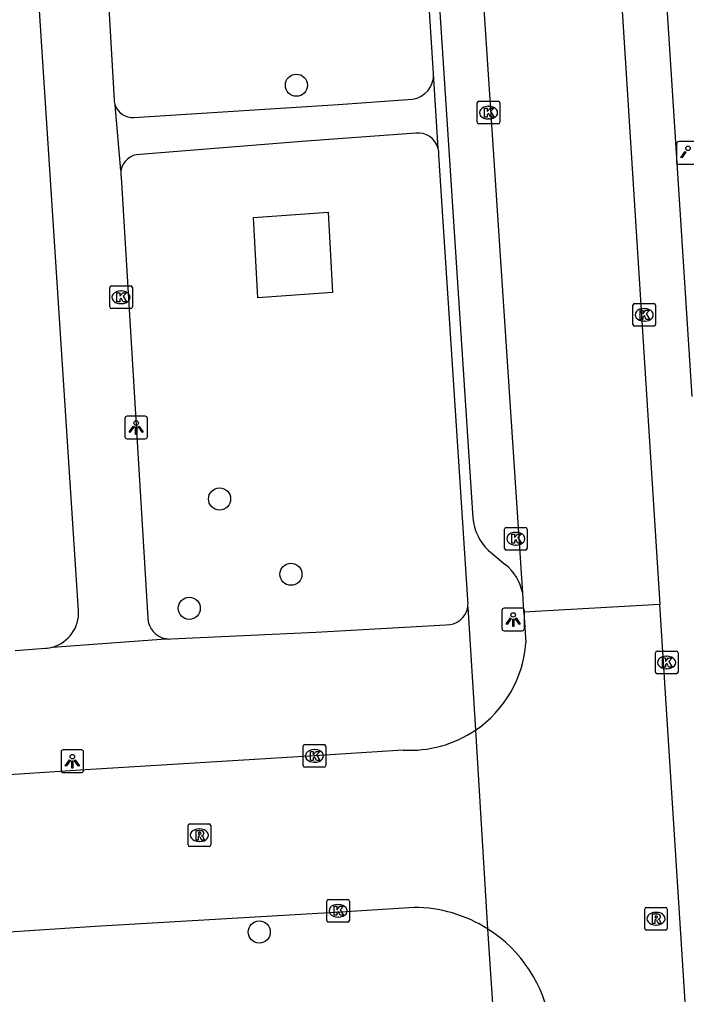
# Model space of a CAD drawing. Extents: x 159689 to 160786, y 387323 to 388339.
# Drawn here: x 160478.61 to 160508.1, y 387632.5 to 387675.56 of the extents above; entities that cross this region are included whole.
import ezdxf

# ---------------------------------------------------------------- set-up
doc = ezdxf.new("R2010")
doc.units = 0
for name, color, linetype in [('IMGEO_Boom', 7, 'Continuous'), ('IMGEO_Groenvoorziening', 7, 'Continuous'), ('IMGEO_Kolk', 7, 'Continuous'), ('IMGEO_Lichtpunt', 7, 'Continuous'), ('IMGEO_Rijbaan_lokaal_gesloten', 7, 'Continuous'), ('IMGEO_Rijbaan_lokaal_open', 7, 'Continuous'), ('IMGEO_Rioolput', 7, 'Continuous'), ('IMGEO_Voetpad_open', 7, 'Continuous')]:
    doc.layers.add(name, color=color, linetype=linetype)

msp = doc.modelspace()

# ---------------------------------------------------------------- linework, layer by layer
at = {"layer": 'IMGEO_Boom'}
for centre in [(160490.854, 387672.659), (160487.456, 387654.385), (160490.611, 387651.061), (160486.117, 387649.558), (160489.21, 387635.258)]:
    msp.add_circle(centre, 0.489, dxfattribs=at)
at = {"layer": 'IMGEO_Groenvoorziening'}
msp.add_lwpolyline([(160489.153, 387663.267), (160488.954, 387666.821), (160492.252, 387667.055), (160492.45, 387663.501), (160489.153, 387663.267)], dxfattribs=at)
at = {"layer": 'IMGEO_Kolk'}
for p, q in [((160498.846, 387671.023), (160498.846, 387671.875)), ((160498.921, 387671.949), (160499.773, 387671.949)), ((160499.847, 387671.875), (160499.847, 387671.023)), ((160499.334, 387671.729), (160499.359, 387671.729)), ((160499.773, 387670.949), (160498.921, 387670.949)), ((160499.357, 387671.169), (160499.332, 387671.169)), ((160482.603, 387662.867), (160482.603, 387663.719)), ((160482.678, 387663.793), (160483.53, 387663.793)), ((160483.604, 387663.719), (160483.604, 387662.867)), ((160483.091, 387663.573), (160483.116, 387663.573)), ((160483.53, 387662.793), (160482.678, 387662.793)), ((160483.114, 387663.013), (160483.089, 387663.013)), ((160505.726, 387662.091), (160505.726, 387662.943)), ((160505.801, 387663.017), (160506.653, 387663.017)), ((160506.214, 387662.797), (160506.239, 387662.797)), ((160506.727, 387662.943), (160506.727, 387662.091)), ((160506.653, 387662.017), (160505.801, 387662.017)), ((160506.237, 387662.237), (160506.212, 387662.237)), ((160500.051, 387652.202), (160500.051, 387653.054)), ((160500.126, 387653.128), (160500.978, 387653.128)), ((160500.539, 387652.908), (160500.564, 387652.908)), ((160501.052, 387653.054), (160501.052, 387652.202)), ((160500.978, 387652.128), (160500.126, 387652.128)), ((160500.562, 387652.348), (160500.537, 387652.348)), ((160506.793, 387647.664), (160507.645, 387647.664)), ((160506.718, 387646.738), (160506.718, 387647.59)), ((160507.206, 387647.444), (160507.231, 387647.444)), ((160507.719, 387647.59), (160507.719, 387646.738)), ((160507.229, 387646.884), (160507.204, 387646.884)), ((160507.645, 387646.664), (160506.793, 387646.664)), ((160491.15, 387642.613), (160491.15, 387643.465)), ((160491.225, 387643.539), (160492.077, 387643.539)), ((160492.151, 387643.465), (160492.151, 387642.613)), ((160491.638, 387643.319), (160491.663, 387643.319)), ((160492.077, 387642.539), (160491.225, 387642.539)), ((160491.661, 387642.759), (160491.636, 387642.759)), ((160492.197, 387635.771), (160492.197, 387636.623)), ((160492.272, 387636.697), (160493.124, 387636.697)), ((160492.685, 387636.477), (160492.71, 387636.477)), ((160493.198, 387636.623), (160493.198, 387635.771)), ((160493.124, 387635.697), (160492.272, 387635.697)), ((160492.708, 387635.917), (160492.683, 387635.917))]:
    msp.add_line(p, q, dxfattribs=at)
for points in [[(160498.846, 387671.023), (160498.846, 387671.875)], [(160498.921, 387671.949), (160499.773, 387671.949)], [(160499.847, 387671.875), (160499.847, 387671.023)], [(160499.167, 387671.649), (160499.29, 387671.649), (160499.29, 387671.498), (160499.42, 387671.649), (160499.584, 387671.649), (160499.438, 387671.498), (160499.591, 387671.249), (160499.439, 387671.249), (160499.354, 387671.413), (160499.29, 387671.346), (160499.29, 387671.249), (160499.167, 387671.249), (160499.167, 387671.649)], [(160499.773, 387670.949), (160498.921, 387670.949)], [(160482.603, 387662.867), (160482.603, 387663.719)], [(160482.678, 387663.793), (160483.53, 387663.793)], [(160483.604, 387663.719), (160483.604, 387662.867)], [(160482.924, 387663.493), (160483.047, 387663.493), (160483.047, 387663.342), (160483.177, 387663.493), (160483.341, 387663.493), (160483.195, 387663.342), (160483.348, 387663.093), (160483.196, 387663.093), (160483.111, 387663.257), (160483.047, 387663.19), (160483.047, 387663.093), (160482.924, 387663.093), (160482.924, 387663.493)], [(160483.53, 387662.793), (160482.678, 387662.793)], [(160505.726, 387662.091), (160505.726, 387662.943)], [(160505.801, 387663.017), (160506.653, 387663.017)], [(160506.727, 387662.943), (160506.727, 387662.091)], [(160506.047, 387662.717), (160506.17, 387662.717), (160506.17, 387662.566), (160506.3, 387662.717), (160506.464, 387662.717), (160506.318, 387662.566), (160506.471, 387662.317), (160506.319, 387662.317), (160506.234, 387662.481), (160506.17, 387662.414), (160506.17, 387662.317), (160506.047, 387662.317), (160506.047, 387662.717)], [(160506.653, 387662.017), (160505.801, 387662.017)], [(160500.051, 387652.202), (160500.051, 387653.054)], [(160500.126, 387653.128), (160500.978, 387653.128)], [(160500.372, 387652.828), (160500.495, 387652.828), (160500.495, 387652.677), (160500.625, 387652.828), (160500.789, 387652.828), (160500.643, 387652.677), (160500.796, 387652.428), (160500.644, 387652.428), (160500.559, 387652.592), (160500.495, 387652.525), (160500.495, 387652.428), (160500.372, 387652.428), (160500.372, 387652.828)], [(160501.052, 387653.054), (160501.052, 387652.202)], [(160500.978, 387652.128), (160500.126, 387652.128)], [(160506.793, 387647.664), (160507.645, 387647.664)], [(160506.718, 387646.738), (160506.718, 387647.59)], [(160507.039, 387647.364), (160507.162, 387647.364), (160507.162, 387647.213), (160507.292, 387647.364), (160507.456, 387647.364), (160507.31, 387647.213), (160507.463, 387646.964), (160507.311, 387646.964), (160507.226, 387647.128), (160507.162, 387647.061), (160507.162, 387646.964), (160507.039, 387646.964), (160507.039, 387647.364)], [(160507.719, 387647.59), (160507.719, 387646.738)], [(160507.645, 387646.664), (160506.793, 387646.664)], [(160491.15, 387642.613), (160491.15, 387643.465)], [(160491.225, 387643.539), (160492.077, 387643.539)], [(160492.151, 387643.465), (160492.151, 387642.613)], [(160491.471, 387643.239), (160491.594, 387643.239), (160491.594, 387643.088), (160491.724, 387643.239), (160491.888, 387643.239), (160491.742, 387643.088), (160491.895, 387642.839), (160491.743, 387642.839), (160491.658, 387643.003), (160491.594, 387642.936), (160491.594, 387642.839), (160491.471, 387642.839), (160491.471, 387643.239)], [(160492.077, 387642.539), (160491.225, 387642.539)], [(160492.197, 387635.771), (160492.197, 387636.623)], [(160492.272, 387636.697), (160493.124, 387636.697)], [(160493.198, 387636.623), (160493.198, 387635.771)], [(160492.518, 387636.397), (160492.641, 387636.397), (160492.641, 387636.246), (160492.771, 387636.397), (160492.935, 387636.397), (160492.789, 387636.246), (160492.942, 387635.997), (160492.79, 387635.997), (160492.705, 387636.161), (160492.641, 387636.094), (160492.641, 387635.997), (160492.518, 387635.997), (160492.518, 387636.397)], [(160493.124, 387635.697), (160492.272, 387635.697)]]:
    msp.add_lwpolyline(points, dxfattribs=at)
for centre, start, end in [((160498.923, 387671.873), 91.552, 178.448), ((160498.923, 387671.873), 91.552, 178.448), ((160499.771, 387671.873), 1.552, 88.448), ((160499.771, 387671.873), 1.552, 88.448), ((160498.923, 387671.025), 181.552, 268.448), ((160498.923, 387671.025), 181.552, 268.448), ((160499.771, 387671.025), 271.552, 358.448), ((160499.771, 387671.025), 271.552, 358.448), ((160482.68, 387663.717), 91.552, 178.448), ((160482.68, 387663.717), 91.552, 178.448), ((160483.528, 387663.717), 1.552, 88.448), ((160483.528, 387663.717), 1.552, 88.448), ((160482.68, 387662.869), 181.552, 268.448), ((160482.68, 387662.869), 181.552, 268.448), ((160483.528, 387662.869), 271.552, 358.448), ((160483.528, 387662.869), 271.552, 358.448), ((160505.803, 387662.941), 91.552, 178.448), ((160505.803, 387662.941), 91.552, 178.448), ((160506.651, 387662.941), 1.552, 88.448), ((160506.651, 387662.941), 1.552, 88.448), ((160505.803, 387662.093), 181.552, 268.448), ((160505.803, 387662.093), 181.552, 268.448), ((160506.651, 387662.093), 271.552, 358.448), ((160506.651, 387662.093), 271.552, 358.448), ((160500.128, 387653.052), 91.552, 178.448), ((160500.128, 387653.052), 91.552, 178.448), ((160500.976, 387653.052), 1.552, 88.448), ((160500.976, 387653.052), 1.552, 88.448), ((160500.128, 387652.204), 181.552, 268.448), ((160500.128, 387652.204), 181.552, 268.448), ((160500.976, 387652.204), 271.552, 358.448), ((160500.976, 387652.204), 271.552, 358.448), ((160506.795, 387647.588), 91.552, 178.448), ((160506.795, 387647.588), 91.552, 178.448), ((160507.643, 387647.588), 1.552, 88.448), ((160507.643, 387647.588), 1.552, 88.448), ((160506.795, 387646.74), 181.552, 268.448), ((160506.795, 387646.74), 181.552, 268.448), ((160507.643, 387646.74), 271.552, 358.448), ((160507.643, 387646.74), 271.552, 358.448), ((160491.227, 387643.463), 91.552, 178.448), ((160491.227, 387643.463), 91.552, 178.448), ((160492.075, 387643.463), 1.552, 88.448), ((160492.075, 387643.463), 1.552, 88.448), ((160491.227, 387642.615), 181.552, 268.448), ((160491.227, 387642.615), 181.552, 268.448), ((160492.075, 387642.615), 271.552, 358.448), ((160492.075, 387642.615), 271.552, 358.448), ((160492.274, 387636.621), 91.552, 178.448), ((160492.274, 387636.621), 91.552, 178.448), ((160493.122, 387636.621), 1.552, 88.448), ((160493.122, 387636.621), 1.552, 88.448), ((160492.274, 387635.773), 181.552, 268.448), ((160492.274, 387635.773), 181.552, 268.448), ((160493.122, 387635.773), 271.552, 358.448), ((160493.122, 387635.773), 271.552, 358.448)]:
    msp.add_arc(centre, 0.0765, start, end, dxfattribs=at)
for centre, major_axis, ratio, start_param, end_param in [((160499.333, 387671.449), (-0.387, 0.002), 0.722429, 4.712389, 7.853982), ((160499.358, 387671.449), (-0.39, 0.002), 0.717154, 1.570796, 4.712389), ((160483.09, 387663.293), (-0.387, 0.002), 0.722429, 4.712389, 7.853982), ((160483.115, 387663.293), (-0.39, 0.002), 0.717154, 1.570796, 4.712389), ((160506.213, 387662.517), (-0.387, 0.002), 0.722429, 4.712389, 7.853982), ((160506.238, 387662.517), (-0.39, 0.002), 0.717154, 1.570796, 4.712389), ((160500.538, 387652.628), (-0.387, 0.002), 0.722429, 4.712389, 7.853982), ((160500.563, 387652.628), (-0.39, 0.002), 0.717154, 1.570796, 4.712389), ((160507.205, 387647.164), (-0.387, 0.002), 0.722429, 4.712389, 7.853982), ((160507.23, 387647.164), (-0.39, 0.002), 0.717154, 1.570796, 4.712389), ((160491.637, 387643.039), (-0.387, 0.002), 0.722429, 4.712389, 7.853982), ((160491.662, 387643.039), (-0.39, 0.002), 0.717154, 1.570796, 4.712389), ((160492.684, 387636.197), (-0.387, 0.002), 0.722429, 4.712389, 7.853982), ((160492.709, 387636.197), (-0.39, 0.002), 0.717154, 1.570796, 4.712389)]:
    msp.add_ellipse(centre, major_axis=major_axis, ratio=ratio, start_param=start_param, end_param=end_param, dxfattribs=at)
at = {"layer": 'IMGEO_Lichtpunt'}
for p, q in [((160507.659, 387670.071), (160507.659, 387669.264)), ((160507.659, 387670.071), (160507.659, 387669.264)), ((160508.561, 387670.166), (160507.753, 387670.166)), ((160508.561, 387670.166), (160507.753, 387670.166)), ((160507.753, 387669.17), (160508.561, 387669.17)), ((160507.753, 387669.17), (160508.561, 387669.17)), ((160484.175, 387658.038), (160483.367, 387658.038)), ((160484.175, 387658.038), (160483.367, 387658.038)), ((160483.273, 387657.943), (160483.273, 387657.136)), ((160483.273, 387657.943), (160483.273, 387657.136)), ((160484.269, 387657.136), (160484.269, 387657.943)), ((160484.269, 387657.136), (160484.269, 387657.943)), ((160483.367, 387657.042), (160484.175, 387657.042)), ((160483.367, 387657.042), (160484.175, 387657.042)), ((160499.937, 387649.466), (160499.937, 387648.659)), ((160499.937, 387649.466), (160499.937, 387648.659)), ((160500.839, 387649.561), (160500.031, 387649.561)), ((160500.839, 387649.561), (160500.031, 387649.561)), ((160500.933, 387648.659), (160500.933, 387649.466)), ((160500.933, 387648.659), (160500.933, 387649.466)), ((160500.031, 387648.565), (160500.839, 387648.565)), ((160500.031, 387648.565), (160500.839, 387648.565)), ((160480.451, 387643.205), (160480.451, 387642.398)), ((160480.451, 387643.205), (160480.451, 387642.398)), ((160481.353, 387643.3), (160480.545, 387643.3)), ((160481.353, 387643.3), (160480.545, 387643.3)), ((160481.447, 387642.398), (160481.447, 387643.205)), ((160481.447, 387642.398), (160481.447, 387643.205)), ((160480.545, 387642.304), (160481.353, 387642.304)), ((160480.545, 387642.304), (160481.353, 387642.304))]:
    msp.add_line(p, q, dxfattribs=at)
for points in [[(160508.033, 387669.735), (160508.072, 387669.707), (160507.884, 387669.445), (160507.846, 387669.472), (160508.033, 387669.735)], [(160483.647, 387657.607), (160483.686, 387657.579), (160483.498, 387657.317), (160483.46, 387657.344), (160483.647, 387657.607)], [(160483.749, 387657.559), (160483.796, 387657.559), (160483.796, 387657.237), (160483.749, 387657.237), (160483.749, 387657.559)], [(160483.859, 387657.579), (160483.897, 387657.606), (160484.084, 387657.344), (160484.045, 387657.316), (160483.859, 387657.579)], [(160500.311, 387649.13), (160500.35, 387649.102), (160500.162, 387648.84), (160500.124, 387648.867), (160500.311, 387649.13)], [(160500.413, 387649.082), (160500.46, 387649.082), (160500.46, 387648.76), (160500.413, 387648.76), (160500.413, 387649.082)], [(160500.523, 387649.102), (160500.561, 387649.129), (160500.748, 387648.867), (160500.709, 387648.839), (160500.523, 387649.102)], [(160480.825, 387642.869), (160480.864, 387642.841), (160480.676, 387642.579), (160480.638, 387642.606), (160480.825, 387642.869)], [(160480.927, 387642.821), (160480.974, 387642.821), (160480.974, 387642.499), (160480.927, 387642.499), (160480.927, 387642.821)], [(160481.037, 387642.841), (160481.075, 387642.868), (160481.262, 387642.606), (160481.223, 387642.578), (160481.037, 387642.841)]]:
    msp.add_lwpolyline(points, dxfattribs=at)
for centre in [(160508.158, 387669.869), (160483.772, 387657.741), (160500.436, 387649.264), (160480.95, 387643.003)]:
    msp.add_circle(centre, 0.0994, dxfattribs=at)
for centre, start, end in [((160507.753, 387670.071), 90, 180), ((160507.753, 387670.071), 90, 180), ((160507.753, 387669.264), 180, 270), ((160507.753, 387669.264), 180, 270), ((160483.367, 387657.943), 90, 180), ((160483.367, 387657.943), 90, 180), ((160484.175, 387657.943), 0, 90), ((160484.175, 387657.943), 0, 90), ((160483.367, 387657.136), 180, 270), ((160483.367, 387657.136), 180, 270), ((160484.175, 387657.136), 270, 0), ((160484.175, 387657.136), 270, 360), ((160500.031, 387649.466), 90, 180), ((160500.031, 387649.466), 90, 180), ((160500.839, 387649.466), 0, 90), ((160500.839, 387649.466), 0, 90), ((160500.031, 387648.659), 180, 270), ((160500.031, 387648.659), 180, 270), ((160500.839, 387648.659), 270, 0), ((160500.839, 387648.659), 270, 360), ((160480.545, 387643.205), 90, 180), ((160480.545, 387643.205), 90, 180), ((160481.353, 387643.205), 0, 90), ((160481.353, 387643.205), 0, 90), ((160480.545, 387642.398), 180, 270), ((160480.545, 387642.398), 180, 270), ((160481.353, 387642.398), 270, 0), ((160481.353, 387642.398), 270, 360)]:
    msp.add_arc(centre, 0.0946, start, end, dxfattribs=at)
at = {"layer": 'IMGEO_Rijbaan_lokaal_gesloten'}
for points in [[(160500.855, 387650.223), (160498.701, 387682.934)], [(160504.95, 387680.601), (160506.92, 387649.729)], [(160500.901, 387649.392), (160500.855, 387650.223)], [(160506.92, 387649.729), (160500.901, 387649.392)]]:
    msp.add_lwpolyline(points, dxfattribs=at)
at = {"layer": 'IMGEO_Rijbaan_lokaal_open'}
for points in [[(160498.762, 387644.17), (160499.302, 387635.399)], [(160495.567, 387643.296), (160491.651, 387643.039), (160481.528, 387642.427), (160475.224, 387642.006)], [(160496.056, 387636.345), (160492.821, 387636.144), (160481.961, 387635.497), (160475.236, 387635.058)]]:
    msp.add_lwpolyline(points, dxfattribs=at)
for centre, radius, start, end in [((160495.884, 387648.416), 5.129, 266.4616, 304.1367), ((160496.037, 387630.237), 6.108, 57.6847, 89.8193)]:
    msp.add_arc(centre, radius, start, end, dxfattribs=at)
at = {"layer": 'IMGEO_Rioolput'}
for p, q in [((160486.065, 387639.11), (160486.065, 387639.962)), ((160486.14, 387640.036), (160486.992, 387640.036)), ((160487.066, 387639.962), (160487.066, 387639.11)), ((160486.553, 387639.816), (160486.578, 387639.816)), ((160486.992, 387639.036), (160486.14, 387639.036)), ((160486.576, 387639.256), (160486.551, 387639.256)), ((160506.246, 387635.42), (160506.246, 387636.272)), ((160506.321, 387636.346), (160507.173, 387636.346)), ((160506.734, 387636.126), (160506.759, 387636.126)), ((160507.247, 387636.272), (160507.247, 387635.42)), ((160507.173, 387635.346), (160506.321, 387635.346)), ((160506.757, 387635.566), (160506.732, 387635.566))]:
    msp.add_line(p, q, dxfattribs=at)
for points in [[(160486.065, 387639.11), (160486.065, 387639.962)], [(160486.14, 387640.036), (160486.992, 387640.036)], [(160487.066, 387639.962), (160487.066, 387639.11)], [(160486.654, 387639.734), (160486.402, 387639.736), (160486.402, 387639.336)], [(160486.402, 387639.336), (160486.526, 387639.336), (160486.526, 387639.498), (160486.537, 387639.498)], [(160486.58, 387639.655), (160486.526, 387639.655), (160486.526, 387639.574)], [(160486.526, 387639.574), (160486.578, 387639.574)], [(160486.584, 387639.469), (160486.655, 387639.336), (160486.795, 387639.336), (160486.73, 387639.462)], [(160486.992, 387639.036), (160486.14, 387639.036)], [(160506.246, 387635.42), (160506.246, 387636.272)], [(160506.321, 387636.346), (160507.173, 387636.346)], [(160506.835, 387636.044), (160506.583, 387636.046), (160506.583, 387635.646)], [(160507.247, 387636.272), (160507.247, 387635.42)], [(160506.583, 387635.646), (160506.707, 387635.646), (160506.707, 387635.808), (160506.718, 387635.808)], [(160506.761, 387635.965), (160506.707, 387635.965), (160506.707, 387635.884)], [(160506.707, 387635.884), (160506.759, 387635.884)], [(160506.765, 387635.779), (160506.836, 387635.646), (160506.976, 387635.646), (160506.911, 387635.772)], [(160507.173, 387635.346), (160506.321, 387635.346)]]:
    msp.add_lwpolyline(points, dxfattribs=at)
for centre, radius, start, end in [((160486.142, 387639.96), 0.0765, 91.552, 178.448), ((160486.142, 387639.96), 0.0765, 91.552, 178.448), ((160486.99, 387639.96), 0.0765, 1.552, 88.448), ((160486.99, 387639.96), 0.0765, 1.552, 88.448), ((160486.536, 387639.445), 0.0533, 26.0293, 88.6989), ((160486.562, 387639.763), 0.19, 274.7715, 282.9687), ((160486.586, 387639.559), 0.0964, 77.0061, 93.1865), ((160486.6, 387639.616), 0.0378, 276.6634, 79.6772), ((160486.653, 387639.624), 0.109, 350.3612, 89.416), ((160486.651, 387639.624), 0.112, 277.5842, 350.9817), ((160486.635, 387639.409), 0.108, 29.5134, 73.7905), ((160486.142, 387639.112), 0.0765, 181.552, 268.448), ((160486.142, 387639.112), 0.0765, 181.552, 268.448), ((160486.99, 387639.112), 0.0765, 271.552, 358.448), ((160486.99, 387639.112), 0.0765, 271.552, 358.448), ((160506.323, 387636.27), 0.0765, 91.552, 178.448), ((160506.323, 387636.27), 0.0765, 91.552, 178.448), ((160506.834, 387635.934), 0.109, 350.3612, 89.416), ((160507.171, 387636.27), 0.0765, 1.552, 88.448), ((160507.171, 387636.27), 0.0765, 1.552, 88.448), ((160506.717, 387635.755), 0.0533, 26.0293, 88.6989), ((160506.743, 387636.073), 0.19, 274.7715, 282.9687), ((160506.767, 387635.869), 0.0964, 77.0061, 93.1865), ((160506.781, 387635.926), 0.0378, 276.6634, 79.6772), ((160506.832, 387635.934), 0.112, 277.5842, 350.9817), ((160506.816, 387635.719), 0.108, 29.5134, 73.7905), ((160506.323, 387635.422), 0.0765, 181.552, 268.448), ((160506.323, 387635.422), 0.0765, 181.552, 268.448), ((160507.171, 387635.422), 0.0765, 271.552, 358.448), ((160507.171, 387635.422), 0.0765, 271.552, 358.448)]:
    msp.add_arc(centre, radius, start, end, dxfattribs=at)
for centre, major_axis, ratio, start_param, end_param in [((160486.552, 387639.536), (-0.387, 0.002), 0.722429, 4.712389, 7.853982), ((160486.577, 387639.536), (-0.39, 0.002), 0.717154, 1.570796, 4.712389), ((160506.733, 387635.846), (-0.387, 0.002), 0.722429, 4.712389, 7.853982), ((160506.758, 387635.846), (-0.39, 0.002), 0.717154, 1.570796, 4.712389)]:
    msp.add_ellipse(centre, major_axis=major_axis, ratio=ratio, start_param=start_param, end_param=end_param, dxfattribs=at)
at = {"layer": 'IMGEO_Voetpad_open'}
for points in [[(160496.915, 387673.171), (160495.82, 387690.173)], [(160481.809, 387689.03), (160482.801, 387671.996)], [(160481.223, 387649.45), (160478.673, 387688.661)], [(160496.423, 387687.627), (160498.645, 387653.548)], [(160507.142, 387677.481), (160508.33, 387658.916)], [(160497.12, 387669.87), (160496.915, 387673.171)], [(160483.099, 387668.886), (160482.846, 387671.772)], [(160483.668, 387671.227), (160492.697, 387671.801), (160495.992, 387672.042)], [(160496.126, 387670.539), (160491.089, 387670.171), (160483.944, 387669.596)], [(160498.424, 387649.944), (160497.15, 387669.573)], [(160483.103, 387668.6), (160484.283, 387649.116)], [(160499.345, 387652.11), (160500.084, 387651.493)], [(160498.426, 387649.61), (160498.762, 387644.17)], [(160500.901, 387649.392), (160500.999, 387648.035)], [(160508.084, 387631.489), (160506.92, 387649.729)], [(160485.323, 387648.202), (160491.719, 387648.504), (160497.463, 387648.825)], [(160480.08, 387647.845), (160485.088, 387648.215)], [(160478.424, 387647.695), (160479.76, 387647.79)], [(160499.302, 387635.399), (160499.638, 387630.339)]]:
    msp.add_lwpolyline(points, dxfattribs=at)
for centre, radius, start, end in [((160495.837, 387673.11), 1.079, 278.2322, 3.2332), ((160483.645, 387672.049), 0.846, 183.5999, 199.1184), ((160483.619, 387672.046), 0.82, 199.4866, 273.4233), ((160496.235, 387669.628), 0.917, 15.2863, 96.8296), ((160496.224, 387669.63), 0.927, 356.5059, 15.0298), ((160483.929, 387668.756), 0.84, 88.9639, 171.1125), ((160483.947, 387668.755), 0.858, 171.2095, 190.393), ((160500.92, 387653.766), 2.285, 185.4759, 226.4366), ((160498.7, 387649.784), 2.2, 11.5248, 50.998), ((160497.503, 387649.771), 0.937, 350.0783, 10.6078), ((160479.658, 387649.355), 1.568, 285.6091, 3.4778), ((160497.491, 387649.773), 0.949, 268.2835, 350.0876), ((160485.262, 387649.181), 0.981, 183.7885, 259.77), ((160485.264, 387649.266), 1.066, 260.4935, 273.1739), ((160479.66, 387649.333), 1.546, 273.7254, 285.7795), ((160495.894, 387648.41), 5.119, 304.0786, 355.7982), ((160496.037, 387630.224), 6.119, 8.7787, 57.7492)]:
    msp.add_arc(centre, radius, start, end, dxfattribs=at)

doc.saveas('drawing.dxf')
